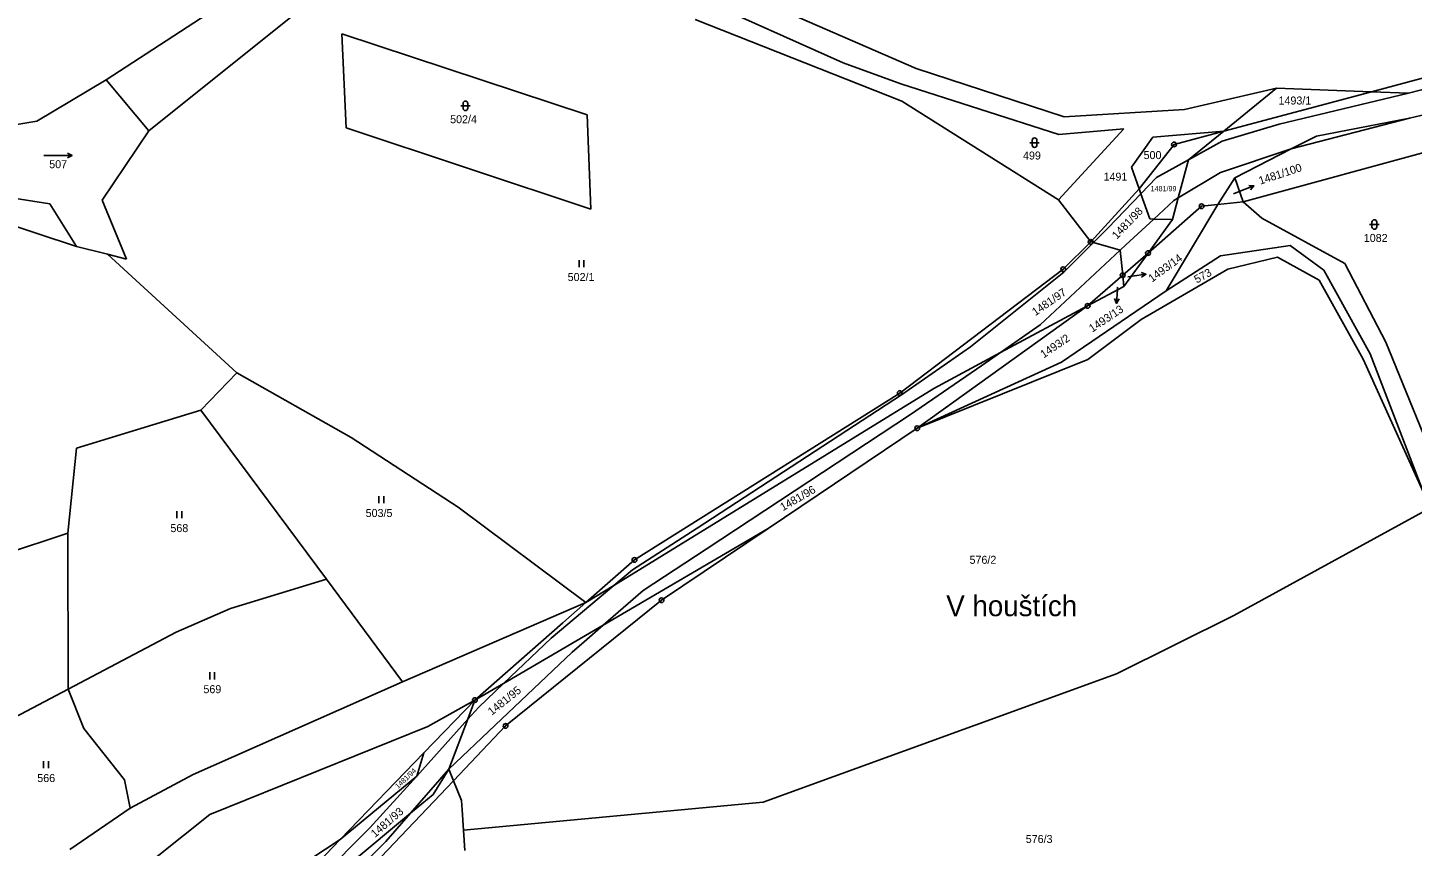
# Model space of a CAD drawing. Extents: x -760642 to -757221, y -1092371 to -1088855.
# Drawn here: x -759854.8 to -759560.7, y -1090070.9 to -1089897 of the extents above; entities that cross this region are included whole.
import ezdxf

# ---------------------------------------------------------------- set-up
doc = ezdxf.new("R2010")
doc.units = 0
for name, color, linetype in [('Vrstva 1', 7, 'Continuous'), ('Vrstva 15', 7, 'Continuous'), ('Vrstva 16', 7, 'Continuous'), ('Vrstva 18', 7, 'Continuous'), ('Vrstva 24', 7, 'Continuous'), ('Vrstva 25', 7, 'Continuous'), ('Vrstva 4', 7, 'Continuous')]:
    doc.layers.add(name, color=color, linetype=linetype)

msp = doc.modelspace()

# ---------------------------------------------------------------- linework, layer by layer
at = {"layer": 'Vrstva 1'}
for p, q in [((-759778.39, -1089869.18), (-759838.07, -1089908.05)), ((-759731.9, -1089881.89), (-759681.59, -1089904.43)), ((-759475.74, -1089885.66), (-759569.31, -1089910.6)), ((-759666.05, -1089905.67), (-759710.1, -1089886.47)), ((-759797.09, -1089893.36), (-759829.04, -1089918.93)), ((-759669.09, -1089912.62), (-759713, -1089895.29)), ((-759788.03, -1089898.3), (-759735.95, -1089915.54)), ((-759787.11, -1089918.28), (-759788.03, -1089898.3)), ((-759596.59, -1089934), (-759473.62, -1089900.41)), ((-759681.59, -1089904.43), (-759669.34, -1089908.91)), ((-759634.62, -1089915.9), (-759666.05, -1089905.67)), ((-759561.47, -1089910.89), (-759541.71, -1089905.88)), ((-759838.07, -1089908.05), (-759852.79, -1089916.85)), ((-759829.04, -1089918.93), (-759838.07, -1089908.05)), ((-759669.34, -1089908.91), (-759635.72, -1089919.7)), ((-759609.06, -1089914.37), (-759589.51, -1089909.85)), ((-759600.74, -1089918.98), (-759589.51, -1089909.85)), ((-759569.31, -1089910.6), (-759600.74, -1089918.98)), ((-759589.51, -1089909.85), (-759569.31, -1089910.6)), ((-759569.31, -1089910.6), (-759561.47, -1089910.89)), ((-759540.71, -1089911.43), (-759561.27, -1089916.22)), ((-759635.8, -1089933.53), (-759669.09, -1089912.62)), ((-759609.06, -1089914.37), (-759634.62, -1089915.9)), ((-759852.79, -1089916.85), (-759874.66, -1089920.46)), ((-759735.95, -1089915.54), (-759735.17, -1089935.55)), ((-759561.27, -1089916.22), (-759581.03, -1089920.02)), ((-759829.04, -1089918.93), (-759838.96, -1089933.63)), ((-759735.17, -1089935.55), (-759787.11, -1089918.28)), ((-759621.93, -1089918.5), (-759635.8, -1089933.53)), ((-759635.72, -1089919.7), (-759621.93, -1089918.5)), ((-759620.35, -1089926.62), (-759615.76, -1089920.27)), ((-759615.76, -1089920.27), (-759600.74, -1089918.98)), ((-759600.74, -1089918.98), (-759611.29, -1089921.79)), ((-759600.74, -1089918.98), (-759608.22, -1089925.06)), ((-759581.03, -1089920.02), (-759586.4, -1089922.76)), ((-759611.29, -1089921.79), (-759618.71, -1089931.21)), ((-759586.4, -1089922.76), (-759598.39, -1089928.87)), ((-759618.71, -1089931.21), (-759620.35, -1089926.62)), ((-759608.22, -1089925.06), (-759610.38, -1089933.13)), ((-759598.39, -1089928.87), (-759601.95, -1089934.56)), ((-759598.39, -1089928.87), (-759596.59, -1089934)), ((-759869.64, -1089931.34), (-759850.03, -1089934.38)), ((-759618.71, -1089931.21), (-759628.99, -1089942.48)), ((-759618.32, -1089932.29), (-759618.71, -1089931.21)), ((-759616.4, -1089937.61), (-759618.32, -1089932.29)), ((-759850.03, -1089934.38), (-759844.41, -1089943.44)), ((-759838.96, -1089933.63), (-759833.76, -1089946.16)), ((-759628.99, -1089942.48), (-759635.8, -1089933.53)), ((-759616.81, -1089944.87), (-759605.44, -1089934.93)), ((-759601.95, -1089934.56), (-759612.96, -1089952.91)), ((-759610.38, -1089933.13), (-759611.61, -1089937.7)), ((-759605.44, -1089934.93), (-759601.95, -1089934.56)), ((-759601.95, -1089934.56), (-759596.59, -1089934)), ((-759596.59, -1089934), (-759592.66, -1089937.48)), ((-759844.41, -1089943.44), (-759864.89, -1089936.73)), ((-759611.61, -1089937.7), (-759616.81, -1089944.87)), ((-759615.57, -1089937.63), (-759616.4, -1089937.61)), ((-759611.61, -1089937.7), (-759615.57, -1089937.63)), ((-759592.66, -1089937.48), (-759575.04, -1089947.08)), ((-759844.41, -1089943.44), (-759837.82, -1089945.12)), ((-759628.99, -1089942.48), (-759634.82, -1089948.29)), ((-759628.99, -1089942.48), (-759628.38, -1089942.65)), ((-759628.38, -1089942.65), (-759622.72, -1089944.25)), ((-759622.72, -1089944.25), (-759622.19, -1089949.58)), ((-759601.45, -1089945.42), (-759586.65, -1089943.23)), ((-759586.65, -1089943.23), (-759579.44, -1089948.52)), ((-759837.82, -1089945.12), (-759833.76, -1089946.16)), ((-759810.37, -1089970.3), (-759837.82, -1089945.12)), ((-759622.19, -1089949.58), (-759616.81, -1089944.87)), ((-759616.81, -1089944.87), (-759621.95, -1089951.96)), ((-759612.96, -1089952.91), (-759601.45, -1089945.42)), ((-759599.89, -1089948.28), (-759589.34, -1089945.73)), ((-759589.34, -1089945.73), (-759580.45, -1089950.64)), ((-759566.32, -1089963.79), (-759575.04, -1089947.08)), ((-759634.82, -1089948.29), (-759669.55, -1089974.59)), ((-759629.63, -1089956.08), (-759622.19, -1089949.58)), ((-759622.19, -1089949.58), (-759621.95, -1089951.96)), ((-759618.26, -1089958.99), (-759599.89, -1089948.28)), ((-759579.44, -1089948.52), (-759569.65, -1089966.26)), ((-759635.2, -1089968.04), (-759612.96, -1089952.91)), ((-759621.95, -1089951.96), (-759629.63, -1089956.08)), ((-759580.45, -1089950.64), (-759571.12, -1089967.42)), ((-759665.83, -1089982.08), (-759629.63, -1089956.08)), ((-759629.63, -1089956.08), (-759648.14, -1089966.01)), ((-759629.56, -1089967.47), (-759618.26, -1089958.99)), ((-759552.79, -1089996.95), (-759566.32, -1089963.79)), ((-759665.83, -1089982.08), (-759629.56, -1089967.47)), ((-759665.83, -1089982.08), (-759635.2, -1089968.04)), ((-759648.14, -1089966.01), (-759662.32, -1089973.62)), ((-759571.12, -1089967.42), (-759558.27, -1089995.73)), ((-759569.65, -1089966.26), (-759558.27, -1089995.73)), ((-759810.37, -1089970.3), (-759817.96, -1089978.2)), ((-759810.37, -1089970.3), (-759786.07, -1089984.07)), ((-759662.32, -1089973.62), (-759730.24, -1090015.44)), ((-759669.55, -1089974.59), (-759725.88, -1090010.04)), ((-759844.37, -1089986.33), (-759817.96, -1089978.2)), ((-759817.96, -1089978.2), (-759791.33, -1090014.12)), ((-759697.48, -1090003.36), (-759665.83, -1089982.08)), ((-759786.07, -1089984.07), (-759763.32, -1089998.86)), ((-759844.37, -1089986.33), (-759846.26, -1090004.34)), ((-759763.32, -1089998.86), (-759736.19, -1090019.1)), ((-759598.6, -1090021.84), (-759556.92, -1089999.02)), ((-759732.56, -1090023.9), (-759697.48, -1090003.36)), ((-759720.14, -1090018.6), (-759697.48, -1090003.36)), ((-759859.88, -1090008.89), (-759846.26, -1090004.34)), ((-759846.26, -1090004.34), (-759846.14, -1090037.49)), ((-759725.88, -1090010.04), (-759736.19, -1090019.1)), ((-759811.7, -1090020.34), (-759791.33, -1090014.12)), ((-759791.33, -1090014.12), (-759775.14, -1090035.96)), ((-759730.24, -1090015.44), (-759736.19, -1090019.1)), ((-759811.7, -1090020.34), (-759823.24, -1090025.41)), ((-759775.14, -1090035.96), (-759736.19, -1090019.1)), ((-759720.14, -1090018.6), (-759753.25, -1090045.3)), ((-759736.19, -1090019.1), (-759741.11, -1090023.43)), ((-759741.11, -1090023.43), (-759759.77, -1090039.82)), ((-759753.7, -1090036.27), (-759732.56, -1090023.9)), ((-759623.5, -1090034.2), (-759598.6, -1090021.84)), ((-759823.24, -1090025.41), (-759846.14, -1090037.49)), ((-759698.54, -1090061.51), (-759623.5, -1090034.2)), ((-759846.14, -1090037.49), (-759874.08, -1090052.21)), ((-759846.14, -1090037.49), (-759842.84, -1090045.85)), ((-759819.63, -1090055.61), (-759775.14, -1090035.96)), ((-759759.77, -1090039.82), (-759753.7, -1090036.27)), ((-759759.77, -1090039.82), (-759770.59, -1090051.03)), ((-759769.78, -1090045.44), (-759759.77, -1090039.82)), ((-759761.29, -1090043.85), (-759759.77, -1090039.82)), ((-759765.3, -1090054.51), (-759761.29, -1090043.85)), ((-759842.84, -1090045.85), (-759834.17, -1090056.77)), ((-759816.06, -1090064.14), (-759769.78, -1090045.44)), ((-759753.25, -1090045.3), (-759764.33, -1090056.94)), ((-759770.59, -1090051.03), (-759788.37, -1090069.44)), ((-759770.59, -1090051.03), (-759772.13, -1090055.98)), ((-759819.63, -1090055.61), (-759833.03, -1090062.75)), ((-759772.13, -1090055.98), (-759788.37, -1090069.44)), ((-759765.3, -1090054.51), (-759768.66, -1090059.87)), ((-759764.33, -1090056.94), (-759765.3, -1090054.51)), ((-759834.17, -1090056.77), (-759833.03, -1090062.75)), ((-759764.33, -1090056.94), (-759813.98, -1090109.12)), ((-759762.66, -1090061.12), (-759764.33, -1090056.94)), ((-759768.66, -1090059.87), (-759773.43, -1090063.83)), ((-759762.49, -1090063.11), (-759762.66, -1090061.12)), ((-759698.54, -1090061.51), (-759762.19, -1090067.41)), ((-759816.06, -1090064.14), (-759852.45, -1090092.99)), ((-759833.03, -1090062.75), (-759845.82, -1090071.54)), ((-759773.43, -1090063.83), (-759786.29, -1090074.49)), ((-759762.49, -1090063.11), (-759762.19, -1090067.41)), ((-759762.19, -1090067.41), (-759761.89, -1090071.76)), ((-759788.37, -1090069.44), (-759804.76, -1090080.12)), ((-759788.37, -1090069.44), (-759800.89, -1090082.41))]:
    msp.add_line(p, q, dxfattribs=at)
at = {"layer": 'Vrstva 16'}
for p, q in [((-759598.68, -1089932.26), (-759597.11, -1089931.67)), ((-759597.11, -1089931.67), (-759594.303, -1089930.612)), ((-759621.12, -1089949.89), (-759620.21, -1089949.76)), ((-759620.21, -1089949.76), (-759617.239, -1089949.346)), ((-759623.31, -1089952.57), (-759623.491, -1089955.565)), ((-759623.28, -1089952.08), (-759623.31, -1089952.57))]:
    msp.add_line(p, q, dxfattribs=at)
for points in [[(-759595.415, -1089930.497), (-759594.303, -1089930.612), (-759595.062, -1089931.433)], [(-759618.298, -1089948.989), (-759617.239, -1089949.346), (-759618.16, -1089949.98)], [(-759622.931, -1089954.596), (-759623.491, -1089955.565), (-759623.93, -1089954.536)]]:
    msp.add_lwpolyline(points, dxfattribs=at)
at = {"layer": 'Vrstva 24'}
for centre, radius in [((-759611.29, -1089921.79), 0.5), ((-759611.29, -1089921.79), 0.0327), ((-759605.44, -1089934.93), 0.5), ((-759605.44, -1089934.93), 0.0327), ((-759628.99, -1089942.48), 0.5), ((-759628.99, -1089942.48), 0.0327), ((-759616.81, -1089944.87), 0.5), ((-759616.81, -1089944.87), 0.0327), ((-759634.82, -1089948.29), 0.5), ((-759634.82, -1089948.29), 0.0327), ((-759622.19, -1089949.58), 0.5), ((-759622.19, -1089949.58), 0.0327), ((-759629.63, -1089956.08), 0.5), ((-759629.63, -1089956.08), 0.0327), ((-759669.55, -1089974.59), 0.5), ((-759669.55, -1089974.59), 0.0327), ((-759665.83, -1089982.08), 0.5), ((-759665.83, -1089982.08), 0.0327), ((-759725.88, -1090010.04), 0.5), ((-759725.88, -1090010.04), 0.0327), ((-759720.14, -1090018.6), 0.5), ((-759720.14, -1090018.6), 0.0327), ((-759759.77, -1090039.82), 0.5), ((-759759.77, -1090039.82), 0.0327), ((-759753.25, -1090045.3), 0.5), ((-759753.25, -1090045.3), 0.0327)]:
    msp.add_circle(centre, radius, dxfattribs=at)
at = {"layer": 'Vrstva 25'}
for p, q in [((-759762.78, -1089913.59), (-759760.78, -1089913.59)), ((-759762.28, -1089914.09), (-759762.28, -1089913.09)), ((-759761.28, -1089914.09), (-759761.28, -1089913.09)), ((-759641.42, -1089921.92), (-759641.42, -1089920.92)), ((-759640.42, -1089921.92), (-759640.42, -1089920.92)), ((-759641.92, -1089921.42), (-759639.92, -1089921.42)), ((-759851.34, -1089924.14), (-759845.34, -1089924.14)), ((-759569.24, -1089939.3), (-759569.24, -1089938.3)), ((-759568.24, -1089939.3), (-759568.24, -1089938.3)), ((-759569.74, -1089938.8), (-759567.74, -1089938.8)), ((-759737.637, -1089946.365), (-759737.637, -1089947.865)), ((-759736.615, -1089947.865), (-759736.615, -1089946.365)), ((-759780.177, -1089996.485), (-759780.177, -1089997.985)), ((-759779.155, -1089997.985), (-759779.155, -1089996.485)), ((-759823.077, -1089999.695), (-759823.077, -1090001.195)), ((-759822.055, -1090001.195), (-759822.055, -1089999.695)), ((-759816.097, -1090033.905), (-759816.097, -1090035.405)), ((-759815.075, -1090035.405), (-759815.075, -1090033.905)), ((-759851.387, -1090052.785), (-759851.387, -1090054.285)), ((-759850.365, -1090054.285), (-759850.365, -1090052.785))]:
    msp.add_line(p, q, dxfattribs=at)
msp.add_lwpolyline([(-759846.34, -1089923.64), (-759845.34, -1089924.14), (-759846.34, -1089924.64)], dxfattribs=at)
for centre, start, end in [((-759761.78, -1089913.09), 0, 180), ((-759761.78, -1089914.09), 180, 0), ((-759640.92, -1089920.92), 0, 180), ((-759640.92, -1089921.92), 180, 0), ((-759568.74, -1089938.3), 0, 180), ((-759568.74, -1089939.3), 180, 0)]:
    msp.add_arc(centre, 0.5, start, end, dxfattribs=at)
at = {"layer": 'Vrstva 4'}
for p, q in [((-759561.47, -1089910.89), (-759588.96, -1089917.48)), ((-759588.96, -1089917.48), (-759601.09, -1089921.11)), ((-759586.4, -1089922.76), (-759561.27, -1089916.22)), ((-759601.09, -1089921.11), (-759608.22, -1089925.06)), ((-759601.44, -1089927.78), (-759586.4, -1089922.76)), ((-759608.22, -1089925.06), (-759614.98, -1089928.81)), ((-759614.98, -1089928.81), (-759618.32, -1089932.29)), ((-759610.38, -1089933.13), (-759601.44, -1089927.78)), ((-759618.32, -1089932.29), (-759625.24, -1089939.51)), ((-759615.57, -1089937.63), (-759611.31, -1089933.68)), ((-759611.31, -1089933.68), (-759610.38, -1089933.13)), ((-759621.51, -1089943.12), (-759615.57, -1089937.63)), ((-759625.24, -1089939.51), (-759628.38, -1089942.65)), ((-759639.7, -1089960.12), (-759622.72, -1089944.25)), ((-759628.38, -1089942.65), (-759634.67, -1089948.93)), ((-759622.72, -1089944.25), (-759621.51, -1089943.12)), ((-759654.48, -1089964.77), (-759634.67, -1089948.93)), ((-759648.14, -1089966.01), (-759639.7, -1089960.12)), ((-759669.19, -1089974.98), (-759654.48, -1089964.77)), ((-759652.09, -1089968.77), (-759648.14, -1089966.01)), ((-759667.25, -1089979.17), (-759652.09, -1089968.77)), ((-759712.58, -1090003.3), (-759669.19, -1089974.98)), ((-759710.67, -1090007.76), (-759667.25, -1089979.17)), ((-759726.33, -1090012.15), (-759712.58, -1090003.3)), ((-759724.07, -1090016.5), (-759710.67, -1090007.76)), ((-759730.24, -1090015.44), (-759726.33, -1090012.15)), ((-759743.58, -1090026.65), (-759730.24, -1090015.44)), ((-759732.56, -1090023.9), (-759724.07, -1090016.5)), ((-759736.6, -1090027.41), (-759732.56, -1090023.9)), ((-759753.7, -1090036.27), (-759743.58, -1090026.65)), ((-759755.5, -1090045.11), (-759739.15, -1090029.63)), ((-759739.15, -1090029.63), (-759736.6, -1090027.41)), ((-759758.97, -1090041.28), (-759753.7, -1090036.27)), ((-759761.29, -1090043.85), (-759758.97, -1090041.28)), ((-759772.13, -1090055.98), (-759761.29, -1090043.85)), ((-759765.3, -1090054.51), (-759755.5, -1090045.11)), ((-759782.1, -1090066.91), (-759772.13, -1090055.98)), ((-759773.43, -1090063.83), (-759765.3, -1090054.51)), ((-759778.67, -1090069.83), (-759773.43, -1090063.83)), ((-759792.83, -1090077.69), (-759782.1, -1090066.91)), ((-759790.67, -1090081.65), (-759778.67, -1090069.83))]:
    msp.add_line(p, q, dxfattribs=at)

# ---------------------------------------------------------------- texts
at = {"layer": 'Vrstva 15'}
msp.add_text('V houštích', height=4.4, dxfattribs=at).set_placement((-759659.66, -1090021.99))
at = {"layer": 'Vrstva 16'}
for s, rotation, p in [('1481/100', 18.26847, (-759592.98, -1089930.36)), ('1493/14', 36.36657, (-759615.96, -1089951.16)), ('1493/13', 33.94359, (-759628.651, -1089961.777))]:
    msp.add_text(s, height=1.7, rotation=rotation, dxfattribs=at).set_placement(p)
at = {"layer": 'Vrstva 18'}
for s, height, p in [('1493/1', 1.7, (-759589.09, -1089913.31)), ('502/4', 1.7, (-759765.039, -1089917.29)), ('499', 1.7, (-759643.364, -1089925)), ('500', 1.7, (-759617.752, -1089924.9)), ('507', 1.7, (-759850.19, -1089926.84)), ('1491', 1.7, (-759626.258, -1089929.49)), ('1481/99', 1.1, (-759616.26, -1089931.73)), ('1481/100', 0.1, (-759598.866, -1089932.26)), ('1082', 1.7, (-759570.978, -1089942.5)), ('502/1', 1.7, (-759740.072, -1089950.8)), ('1493/14', 0.1, (-759621.292, -1089949.89)), ('1493/13', 0.1, (-759623.456, -1089952.08)), ('503/5', 1.7, (-759782.98, -1090000.92)), ('568', 1.7, (-759824.45, -1090004.13)), ('576/2', 1.7, (-759654.72, -1090010.86)), ('569', 1.7, (-759817.44, -1090038.34)), ('566', 1.7, (-759852.73, -1090057.22)), ('576/3', 1.7, (-759642.78, -1090070.16))]:
    msp.add_text(s, height=height, dxfattribs=at).set_placement(p)
for s, height, rotation, p in [('1481/98', 1.7, 46.23201, (-759623.44, -1089942.04)), ('573', 1.7, 28.85193, (-759606.433, -1089951.342)), ('1481/97', 1.7, 34.61112, (-759640.73, -1089958.27)), ('1493/2', 1.7, 34.26732, (-759638.97, -1089967.26)), ('1481/96', 1.7, 29.98161, (-759694.35, -1089999.71)), ('1481/95', 1.7, 38.58336, (-759756.2, -1090043.15)), ('1481/94', 1.1, 43.22853, (-759776.1, -1090058.71)), ('1481/93', 1.7, 40.93371, (-759780.99, -1090069.1))]:
    msp.add_text(s, height=height, rotation=rotation, dxfattribs=at).set_placement(p)

doc.saveas('drawing.dxf')
